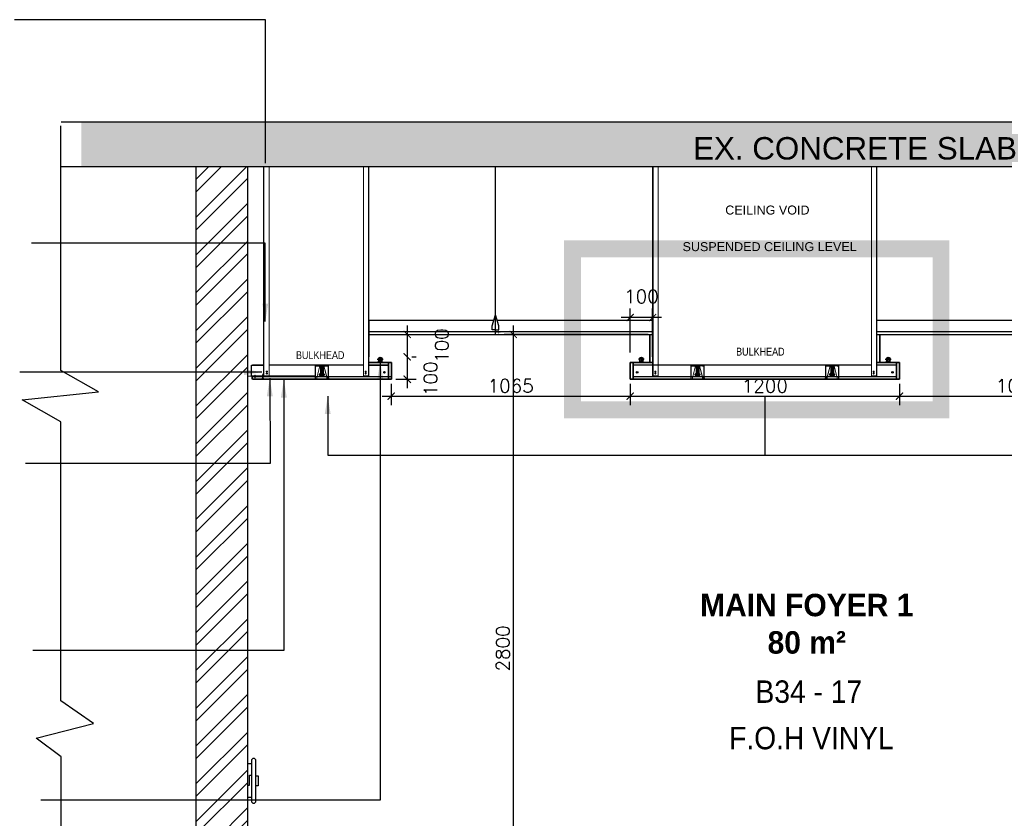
# Model space of a CAD drawing. Header units: millimetres. Extents: x -115474967 to 444143, y -74377 to 241828222.
# Tile 475 of 590: x 116320 to 120709, y 32078 to 35638. Entities that reach past the tile are written whole.
import ezdxf

# ---------------------------------------------------------------- set-up
doc = ezdxf.new("R2010")
doc.units = ezdxf.units.MM
doc.header["$MEASUREMENT"] = 0
for name, pattern in [('Dash', [6.35, 3.175, -3.175]), ('HIDDEN2', [0.1875, 0.125, -0.0625]), ('Overhead', [3.96875, 2.38125, -1.5875])]:
    doc.linetypes.add(name, pattern=pattern)
for name, color, linetype in [('0-ELEV.1', 9, 'Continuous'), ('0-ELEV.25', 4, 'Continuous'), ('0-ELEV.35', 2, 'Continuous'), ('0-HACH', 9, 'Continuous'), ('00-6 H-Brickwork', 9, 'Continuous'), ('BUMPER', 15, 'Continuous'), ('CEIL-NOTE', 4, 'Continuous'), ('CEIL-PLAN', 7, 'Continuous'), ('CEIL-SECT', 2, 'Continuous'), ('DIMS-20', 9, 'Continuous'), ('TEXT', 7, 'Continuous'), ('TEXT-20', 2, 'Continuous'), ('WALL', 1, 'Continuous')]:
    doc.layers.add(name, color=color, linetype=linetype)
for name, color, linetype, lineweight in [('1 Labels', 2, 'Continuous', 35), ('A-DETL-GENF-HDLN', 1, 'Dash', 9), ('Concrete - Structural', 5, 'Continuous', 25), ('LAYER_1', 5, 'Continuous', 18), ('Lines', 1, 'Continuous', 9), ('Susp Units 1', 6, 'Continuous', 18)]:
    doc.layers.add(name, color=color, linetype=linetype, lineweight=lineweight)
doc.styles.add('ARIAL', font='arial.ttf')
doc.styles.add('Arial Narrow_1', font='ARIALN.TTF', dxfattribs={"height": 35})
doc.styles.add('DIMS', font='simplex.shx')
doc.styles.add('TEXT-20', font='arial.ttf', dxfattribs={"height": 40})
doc.dimstyles.new('DIM-20', dxfattribs={"dimscale": 4, "dimtxt": 10, "dimasz": 8, "dimexe": 10, "dimexo": 5, "dimgap": 4, "dimtad": 1, "dimdec": 0, "dimrnd": 5, "dimdsep": 46, "dimtxsty": 'DIMS', "dimblk": 'ARCHTICK', "dimcen": 25, "dimdle": 10, "dimclrd": 9, "dimclre": 9, "dimclrt": 4, "dimadec": 0, "dimazin": 0, "dimtfac": 1, "dimtdec": 0, "dimtmove": 2, "dimatfit": 2, "dimfxl": 1, "dimtolj": 1, "dimtzin": 0, "dimarcsym": 0})
doc.dimstyles.new('DIM-50', dxfattribs={"dimscale": 10, "dimtxt": 10, "dimasz": 8, "dimexe": 10, "dimexo": 5, "dimgap": 4, "dimtad": 1, "dimdec": 0, "dimdsep": 46, "dimtxsty": 'ARIAL', "dimblk": 'ARCHTICK', "dimcen": 25, "dimdle": 10, "dimclrd": 9, "dimclre": 9, "dimclrt": 4, "dimadec": 0, "dimazin": 0, "dimtfac": 1, "dimtdec": 0, "dimtmove": 2, "dimatfit": 2, "dimfxl": 10, "dimfxlon": 1, "dimtolj": 1, "dimtzin": 0, "dimarcsym": 0})

# ---------------------------------------------------------------- blocks, each defined once
blk = doc.blocks.new('A$C732A7C61')
at = {"color": 9, "linetype": 'HIDDEN2', "ltscale": 0.001}
blk.add_line((6.2, 9.8), (24.1, 9.8), dxfattribs=at)
at = {"const_width": 0.836}
for points in [[(15.2, 0.4), (0, 0.4)], [(40.2, 0.4), (55.4, 0.4)]]:
    blk.add_lwpolyline(points, dxfattribs=at)
blk.add_lwpolyline([(15.2, 0.4), (15.2, 19.3, -0.510499), (18, 21.3), (38.6, 21.3, -0.414214), (40.2, 19.7), (40.2, 0.4)], format="xyb", dxfattribs=at)
blk = doc.blocks.new('_ArchTick')
at = {"color": 0, "linetype": 'ByBlock', "const_width": 0.15}
blk.add_lwpolyline([(-0.5, -0.5), (0.5, 0.5)], dxfattribs=at)
blk = doc.blocks.new('*D783')
at = {"layer": 'Defpoints', "color": 0, "ltscale": 100, "transparency": 16777216}
for p in [(117976.4, 34034.8), (119041.9, 34034.8), (119041.9, 33959.4)]:
    blk.add_point(p, dxfattribs=at)
at = {"layer": 'DIMS-20', "color": 9, "lineweight": -2, "ltscale": 100, "transparency": 16777216}
for p, q in [((117976.4, 34014.8), (117976.4, 33919.4)), ((119041.9, 34014.8), (119041.9, 33919.4)), ((117936.4, 33959.4), (119081.9, 33959.4))]:
    blk.add_line(p, q, dxfattribs=at)
at = {"layer": 'DIMS-20', "color": 9, "lineweight": -2, "ltscale": 100, "transparency": 16777216, "xscale": 32, "yscale": 32, "zscale": 32, "rotation": 180}
blk.add_blockref('_ArchTick', (117976.4, 33959.4), dxfattribs=at)
at = {"layer": 'DIMS-20', "color": 9, "lineweight": -2, "ltscale": 100, "transparency": 16777216, "xscale": 32, "yscale": 32, "zscale": 32}
blk.add_blockref('_ArchTick', (119041.9, 33959.4), dxfattribs=at)
at = {"layer": 'DIMS-20', "color": 4, "ltscale": 100, "transparency": 16777216, "insert": (118509.1, 34005.4), "char_height": 60, "attachment_point": 5, "style": 'DIMS'}
blk.add_mtext('\\A1;1065', dxfattribs=at)
blk = doc.blocks.new('*D784')
at = {"layer": 'Defpoints', "color": 0, "ltscale": 100, "transparency": 16777216}
for p in [(119041.9, 34034.8), (120241.9, 34034.8), (120241.9, 33959.4)]:
    blk.add_point(p, dxfattribs=at)
at = {"layer": 'DIMS-20', "color": 9, "lineweight": -2, "ltscale": 100, "transparency": 16777216}
for p, q in [((119041.9, 34014.8), (119041.9, 33919.4)), ((120241.9, 34014.8), (120241.9, 33919.4)), ((119001.9, 33959.4), (120281.9, 33959.4))]:
    blk.add_line(p, q, dxfattribs=at)
at = {"layer": 'DIMS-20', "color": 9, "lineweight": -2, "ltscale": 100, "transparency": 16777216, "xscale": 32, "yscale": 32, "zscale": 32, "rotation": 180}
blk.add_blockref('_ArchTick', (119041.9, 33959.4), dxfattribs=at)
at = {"layer": 'DIMS-20', "color": 9, "lineweight": -2, "ltscale": 100, "transparency": 16777216, "xscale": 32, "yscale": 32, "zscale": 32}
blk.add_blockref('_ArchTick', (120241.9, 33959.4), dxfattribs=at)
at = {"layer": 'DIMS-20', "color": 4, "ltscale": 100, "transparency": 16777216, "insert": (119641.9, 34005.4), "char_height": 60, "attachment_point": 5, "style": 'DIMS'}
blk.add_mtext('\\A1;1200', dxfattribs=at)
blk = doc.blocks.new('*D785')
at = {"layer": 'Defpoints', "color": 0, "ltscale": 100, "transparency": 16777216}
for p in [(120241.9, 34034.8), (121306.4, 34034.8), (121306.4, 33959.4)]:
    blk.add_point(p, dxfattribs=at)
at = {"layer": 'DIMS-20', "color": 9, "lineweight": -2, "ltscale": 100, "transparency": 16777216}
for p, q in [((120241.9, 34014.8), (120241.9, 33919.4)), ((121306.4, 34014.8), (121306.4, 33919.4)), ((120201.9, 33959.4), (121346.4, 33959.4))]:
    blk.add_line(p, q, dxfattribs=at)
at = {"layer": 'DIMS-20', "color": 9, "lineweight": -2, "ltscale": 100, "transparency": 16777216, "xscale": 32, "yscale": 32, "zscale": 32, "rotation": 180}
blk.add_blockref('_ArchTick', (120241.9, 33959.4), dxfattribs=at)
at = {"layer": 'DIMS-20', "color": 9, "lineweight": -2, "ltscale": 100, "transparency": 16777216, "xscale": 32, "yscale": 32, "zscale": 32}
blk.add_blockref('_ArchTick', (121306.4, 33959.4), dxfattribs=at)
at = {"layer": 'DIMS-20', "color": 4, "ltscale": 100, "transparency": 16777216, "insert": (120774.2, 34005.4), "char_height": 60, "attachment_point": 5, "style": 'DIMS'}
blk.add_mtext('\\A1;1065', dxfattribs=at)
blk = doc.blocks.new('*D786')
at = {"layer": 'Defpoints', "color": 0, "ltscale": 100, "transparency": 16777216}
for p in [(117977.4, 34234.8, -263.7), (118047.9, 34134.8), (118047.9, 34134.8)]:
    blk.add_point(p, dxfattribs=at)
at = {"layer": 'DIMS-20', "color": 9, "lineweight": -2, "ltscale": 100, "transparency": 16777216}
for p, q in [((117997.4, 34234.8), (118087.9, 34234.8)), ((118047.9, 34274.8), (118047.9, 34094.8)), ((118067.9, 34134.8), (118087.9, 34134.8))]:
    blk.add_line(p, q, dxfattribs=at)
at = {"layer": 'DIMS-20', "color": 9, "lineweight": -2, "ltscale": 100, "transparency": 16777216, "xscale": 32, "yscale": 32, "zscale": 32}
for p, rotation in [((118047.9, 34234.8), 90), ((118047.9, 34134.8), 270)]:
    blk.add_blockref('_ArchTick', p, dxfattribs=dict(at, rotation=rotation))
at = {"layer": 'DIMS-20', "color": 4, "ltscale": 100, "transparency": 16777216, "insert": (118201.9, 34184.8), "char_height": 60, "attachment_point": 5, "rotation": 90, "style": 'DIMS'}
blk.add_mtext('\\A1;100', dxfattribs=at)
blk = doc.blocks.new('*D787')
at = {"layer": 'Defpoints', "color": 0, "ltscale": 100, "transparency": 16777216}
for p in [(118047.9, 34134.8), (117977.4, 34034.8), (118047.9, 34034.8)]:
    blk.add_point(p, dxfattribs=at)
at = {"layer": 'DIMS-20', "color": 9, "lineweight": -2, "ltscale": 100, "transparency": 16777216}
for p, q in [((118047.9, 34174.8), (118047.9, 33994.8)), ((118067.9, 34134.8), (118087.9, 34134.8)), ((117997.4, 34034.8), (118087.9, 34034.8))]:
    blk.add_line(p, q, dxfattribs=at)
at = {"layer": 'DIMS-20', "color": 9, "lineweight": -2, "ltscale": 100, "transparency": 16777216, "xscale": 32, "yscale": 32, "zscale": 32}
for p, rotation in [((118047.9, 34134.8), 90), ((118047.9, 34034.8), 270)]:
    blk.add_blockref('_ArchTick', p, dxfattribs=dict(at, rotation=rotation))
at = {"layer": 'DIMS-20', "color": 4, "ltscale": 100, "transparency": 16777216, "insert": (118151.9, 34037.2), "char_height": 60, "attachment_point": 5, "rotation": 90, "style": 'DIMS'}
blk.add_mtext('\\A1;100', dxfattribs=at)
blk = doc.blocks.new('*D804')
at = {"layer": 'Defpoints', "color": 0, "ltscale": 100, "transparency": 16777216}
for p in [(119041.9, 34310.1), (119041.9, 34134.8), (119141.9, 34134.8)]:
    blk.add_point(p, dxfattribs=at)
at = {"layer": 'DIMS-20', "color": 9, "lineweight": -2, "ltscale": 100, "transparency": 16777216}
for p, q in [((119041.9, 34154.8), (119041.9, 34350.1)), ((119141.9, 34154.8), (119141.9, 34350.1)), ((119181.9, 34310.1), (119001.9, 34310.1))]:
    blk.add_line(p, q, dxfattribs=at)
at = {"layer": 'DIMS-20', "color": 9, "lineweight": -2, "ltscale": 100, "transparency": 16777216, "xscale": 32, "yscale": 32, "zscale": 32, "rotation": 180}
blk.add_blockref('_ArchTick', (119041.9, 34310.1), dxfattribs=at)
at = {"layer": 'DIMS-20', "color": 9, "lineweight": -2, "ltscale": 100, "transparency": 16777216, "xscale": 32, "yscale": 32, "zscale": 32}
blk.add_blockref('_ArchTick', (119141.9, 34310.1), dxfattribs=at)
at = {"layer": 'DIMS-20', "color": 4, "ltscale": 100, "transparency": 16777216, "insert": (119091.9, 34404.1), "char_height": 60, "attachment_point": 5, "style": 'DIMS'}
blk.add_mtext('\\A1;100', dxfattribs=at)
blk = doc.blocks.new('GSCS-008-SHADOW_PERIM_dwg_SCREW PLAN-27616327-3D-1-2')
at = {"layer": 'Susp Units 1', "flags": 128}
blk.add_lwpolyline([(1084, 957.4), (1084, 957.8), (1084.3, 958.2), (1084.6, 958.4), (1084.9, 958.6), (1085.3, 958.7), (1085.7, 958.7), (1086.1, 958.6), (1086.5, 958.4), (1086.7, 958.1), (1087, 957.7), (1087, 957.3), (1087, 956.9), (1086.9, 956.6), (1086.7, 956.2), (1086.4, 955.9), (1086.1, 955.7), (1085.7, 955.6), (1085.3, 955.6), (1084.9, 955.8), (1084.5, 956), (1084.2, 956.2), (1084, 956.6), (1083.9, 957)], close=True, dxfattribs=at)
for points in [[(1085.7, 958.2), (1085.3, 958.2), (1085.3, 957.4), (1084.5, 957.4), (1084.5, 957), (1085.3, 957), (1085.3, 956.2), (1085.7, 956.2)], [(1085.7, 956.2), (1085.7, 957), (1086.5, 957), (1086.5, 957.4), (1085.7, 957.4), (1085.7, 958.2)]]:
    blk.add_lwpolyline(points, dxfattribs=at)
blk = doc.blocks.new('GSCS-008-SHADOW_PERIM_dwg_SCREW-27616328-3D-1-2')
at = {"layer": 'LAYER_1', "color": 7}
for p, q in [((1142.5, 881.8), (1139.4, 882.7)), ((1142.5, 879.6), (1139.4, 880.5)), ((1142.5, 877.4), (1139.4, 878.4)), ((1142.4, 883.9), (1139.7, 884.8)), ((1142, 886.2), (1140, 886.8)), ((1141.6, 888.5), (1140.4, 888.9)), ((1142.5, 875.3), (1139.4, 876.2)), ((1142.5, 873.1), (1139.4, 874.1)), ((1142.5, 871), (1139.4, 871.9))]:
    blk.add_line(p, q, dxfattribs=at)
at = {"layer": 'LAYER_1', "color": 7, "flags": 128}
blk.add_lwpolyline([(1141.9, 872.4), (1141.9, 883.9), (1140.9, 889.6), (1140, 883.9), (1140, 872.4)], dxfattribs=at)
blk.add_lwpolyline([(1137.8, 868.4), (1144.1, 868.4), (1144.1, 868.1), (1137.8, 868.1)], close=True, dxfattribs=at)
at = {"layer": 'LAYER_1', "color": 7}
for centre, start_param, end_param in [((1136.3, 872.3), 3.556056, 4.735263), ((1145.5, 872.3), 1.547922, 2.727129)]:
    blk.add_ellipse(centre, major_axis=(0, 4.21), ratio=0.869565, start_param=start_param, end_param=end_param, dxfattribs=at)
blk = doc.blocks.new('*D802')
at = {"layer": 'Defpoints', "color": 0, "ltscale": 100, "transparency": 16777216}
for p in [(119141.9, 34234.8), (118520.2, 31434.8), (119141.9, 31434.8)]:
    blk.add_point(p, dxfattribs=at)
at = {"layer": 'DIMS-20', "color": 9, "lineweight": -2, "ltscale": 100, "transparency": 16777216}
for p, q in [((119121.9, 34234.8), (118480.2, 34234.8)), ((118520.2, 34274.8), (118520.2, 31394.8)), ((119121.9, 31434.8), (118480.2, 31434.8))]:
    blk.add_line(p, q, dxfattribs=at)
at = {"layer": 'DIMS-20', "color": 9, "lineweight": -2, "ltscale": 100, "transparency": 16777216, "xscale": 32, "yscale": 32, "zscale": 32}
for p, rotation in [((118520.2, 34234.8), 90), ((118520.2, 31434.8), 270)]:
    blk.add_blockref('_ArchTick', p, dxfattribs=dict(at, rotation=rotation))
at = {"layer": 'DIMS-20', "color": 4, "ltscale": 100, "transparency": 16777216, "insert": (118474.2, 32834.8), "char_height": 60, "attachment_point": 5, "rotation": 90, "style": 'DIMS'}
blk.add_mtext('\\A1;2800', dxfattribs=at)

msp = doc.modelspace()

# ---------------------------------------------------------------- hatches: boundary and pattern name
at = {"lineweight": 18}
msp.add_hatch(color=253, dxfattribs=at).paths.add_polyline_path([(117370.6915, 34047.73777), (117368.8165, 34047.73777), (117368.8165, 34048.73777), (117370.6915, 34048.73777), (117370.6915, 34048.23777)], flags=0)
at = {"layer": '0-HACH'}
h = msp.add_hatch(dxfattribs=at)
h.set_pattern_fill('AR-CONC', color=8, scale=0.8, style=0)
h.set_pattern_definition([(130, (267729.43, 31091.73), (-145.747735, -12.75127), [15.24, -167.64]), (185, (267729.43, 31091.73), (28.19426, 152.84531), [12.192, -134.112]), (79.549, (267717.28, 31090.66), (-117.554, 140.09335), [12.952, -142.472]), (133.8158, (267729.43, 31132.37), (-216.86323, -33.63386), [22.86, -251.46]), (83.3644, (267711.36, 31129.56), (-189.9234, 197.94044), [19.428, -213.708]), (188.816, (267729.43, 31132.37), (-189.9237, 197.9401), [18.288, -201.168]), (159, (267709.11, 31122.2), (-121.2919, -81.812415), [15.24, -167.64]), (214, (267709.1, 31122.2), (-49.44162, 147.35037), [12.192, -134.112]), (108.5486, (267699, 31115.39), (-170.73319, 65.53829), [12.952, -142.472]), (142.5, (267729.427, 31091.725), (-2.470883, 67.644031), [0, -132.4864, 0, -136.144, 0, -134.62]), (172.5, (267729.43, 31091.725), (-53.45573, 80.14446), [0, -77.6224, 0, -129.4384, 0, -51.308]), (212.5, (267774.74, 31091.725), (-108.472476, -4.582995), [0, -50.8, 0, -158.496, 0, -210.312]), (222.5, (267795.06, 31091.73), (-118.503345, 20.34119), [0, -66.04, 0, -105.2576, 0, -149.352])])
h.paths.add_polyline_path([(116594.75245, 35181.16636), (116594.75245, 34981.16636), (122531.20779, 34981.16636), (122531.20779, 35181.16636)])
at = {"layer": '00-6 H-Brickwork'}
h = msp.add_hatch(dxfattribs=at)
h.set_pattern_fill('ANSI32', color=256, scale=12.5, angle=360, style=0)
h.set_pattern_definition([(45, (-74038.98, 294532.5), (-84.1899, 84.1899), []), (45, (-73982.85, 294532.5), (-84.1899, 84.1899), [])])
h.paths.add_polyline_path([(117337.42162, 34981.16636), (117107.42162, 34981.16636), (117107.42162, 31434.84287), (117337.42162, 31434.84287)])

# ---------------------------------------------------------------- linework, layer by layer
at = {"lineweight": 18}
for p, q in [((117409.31335, 34981.16636), (117409.31335, 34050.09714, -201.23011)), ((117875.39572, 34981.15662, 201.23011), (117875.39572, 34050.0874)), ((119143.88353, 34981.15392, 201.23011), (119143.88353, 34050.08471)), ((120139.88353, 34981.15662, 201.23011), (120139.88353, 34050.0874)), ((117338.31334, 34048.55714), (117379.31335, 34048.55714, -263.71006)), ((117338.31334, 34048.05714), (117379.31335, 34048.05714, -263.71006)), ((117379.31335, 34047.55714, -263.71006), (117357.81335, 34047.55714, -263.71006)), ((117368.8165, 34041.70692, -201.23011), (117370.6915, 34041.70692, -201.23011))]:
    msp.add_line(p, q, dxfattribs=at)
at = {"color": 3}
for p, q in [((117373.42162, 32266.84615), (117383.42162, 32266.84615)), ((117383.42162, 32266.84615), (117383.42162, 32222.84615)), ((117383.42162, 32222.84615), (117373.42162, 32222.84615))]:
    msp.add_line(p, q, dxfattribs=at)
msp.add_lwpolyline([(116505.39581, 31191.39674), (116505.39581, 32350.96218), (116394.55479, 32435.29015), (116649.27189, 32499.9253), (116503.71903, 32600.91827), (116503.71903, 33845.04359), (116330.73704, 33942.62106), (116671.15846, 33978.1573), (116503.48711, 34074.61281), (116503.48711, 35164.14299)])
at = {"lineweight": 18, "flags": 128}
for points, elevation in [([(117432.31335, 34981.16636), (117432.31335, 34050.09714), (117407.31335, 34050.09714), (117407.31335, 34981.16636)], -201.23011), ([(117357.31335, 34047.05714), (117357.31335, 34034.81743), (117356.81335, 34034.81743), (117356.81335, 34047.05714)], -263.71006)]:
    msp.add_lwpolyline(points, dxfattribs=dict(at, elevation=elevation))
for points in [[(117852.39572, 34981.15662), (117852.39572, 34050.0874), (117877.39572, 34050.0874), (117877.39572, 34981.15662)], [(119166.88353, 34981.15392), (119166.88353, 34050.08471), (119141.88353, 34050.08471), (119141.88353, 34981.15392)], [(120116.88353, 34981.15662), (120116.88353, 34050.0874), (120141.88353, 34050.0874), (120141.88353, 34981.15662)], [(117337.81335, 34049.05714), (117337.81335, 34070.05714), (117337.31335, 34070.05714), (117337.31335, 34049.05714)]]:
    msp.add_lwpolyline(points, dxfattribs=at)
at = {"lineweight": 18, "elevation": -201.23011, "flags": 128}
msp.add_lwpolyline([(117368.8165, 34049.09714), (117370.6915, 34049.09714), (117370.6915, 34046.27089), (117368.8165, 34046.27089)], close=True, dxfattribs=at)
at = {"lineweight": 18}
for centre, radius, start, end in [((117338.31335, 34049.05714), 1, 180, 269.999427), ((117338.31335, 34049.05714), 0.5, 180, 269.998854), ((117357.81335, 34047.05714, -263.71006), 1, 90.000573, 180), ((117357.81335, 34047.05714, -263.71006), 0.5, 90.001146, 180), ((117369.754, 34052.32475, -201.23011), 1.02827, 24.25493807, 155.74506193), ((117379.31335, 34048.05714, -263.71006), 0.5, 269.998854, 90.001146)]:
    msp.add_arc(centre, radius, start, end, dxfattribs=at)
at = {"layer": '0-ELEV.1'}
for p, q in [((117914.47499, 34124.00149, -527.42012), (117940.96722, 34124.00149, -527.42012)), ((117916.77184, 34110.26104, -263.71006), (117916.77184, 34112.26104, -263.71006)), ((117921.35116, 34124.00149, -527.42012), (117924.60116, 34127.25149, -527.42012)), ((117921.35116, 34112.26104, -527.42012), (117921.35116, 34124.00149, -527.42012)), ((117924.60116, 34127.25149, -527.42012), (117927.60116, 34127.25149, -527.42012)), ((117927.60116, 34112.26104, -527.42012), (117927.60116, 34133.25149, -527.42012)), ((117930.60116, 34127.25149, -527.42012), (117927.60116, 34127.25149, -527.42012)), ((117933.85116, 34124.00149, -527.42012), (117930.60116, 34127.25149, -527.42012)), ((117933.85116, 34112.26104, -527.42012), (117933.85116, 34124.00149, -527.42012)), ((117938.01695, 34110.26104, -263.71006), (117938.01695, 34112.26104, -263.71006)), ((119104.76571, 34124.00149, -527.42012), (119078.27348, 34124.00149, -527.42012)), ((119081.22375, 34110.26104, -263.71006), (119081.22375, 34112.26104, -263.71006)), ((119085.38954, 34124.00149, -527.42012), (119088.63954, 34127.25149, -527.42012)), ((119085.38954, 34112.26104, -527.42012), (119085.38954, 34124.00149, -527.42012)), ((119088.63954, 34127.25149, -527.42012), (119091.63954, 34127.25149, -527.42012)), ((119091.63954, 34112.26104, -527.42012), (119091.63954, 34133.25149, -527.42012)), ((119094.63954, 34127.25149, -527.42012), (119091.63954, 34127.25149, -527.42012)), ((119097.88954, 34124.00149, -527.42012), (119094.63954, 34127.25149, -527.42012)), ((119097.88954, 34112.26104, -527.42012), (119097.88954, 34124.00149, -527.42012)), ((119102.46886, 34110.26104, -263.71006), (119102.46886, 34112.26104, -263.71006)), ((120179.00682, 34124.00149, -527.42012), (120205.49906, 34124.00149, -527.42012)), ((120181.30368, 34110.26104, -263.71006), (120181.30368, 34112.26104, -263.71006)), ((120185.883, 34124.00149, -527.42012), (120189.133, 34127.25149, -527.42012)), ((120185.883, 34112.26104, -527.42012), (120185.883, 34124.00149, -527.42012)), ((120189.133, 34127.25149, -527.42012), (120192.133, 34127.25149, -527.42012)), ((120192.133, 34112.26104, -527.42012), (120192.133, 34133.25149, -527.42012)), ((120195.133, 34127.25149, -527.42012), (120192.133, 34127.25149, -527.42012)), ((120198.383, 34124.00149, -527.42012), (120195.133, 34127.25149, -527.42012)), ((120198.383, 34112.26104, -527.42012), (120198.383, 34124.00149, -527.42012)), ((120202.54879, 34110.26104, -263.71006), (120202.54879, 34112.26104, -263.71006)), ((117643.58389, 34094.81743, -263.71006), (117691.08389, 34094.81743, -263.71006)), ((117661.08389, 34091.31743, -263.71006), (117661.08389, 34055.41743, -263.71006)), ((117667.33389, 34094.31743, -263.71006), (117667.33389, 34046.16743, -263.71006)), ((117673.58389, 34091.31743, -263.71006), (117673.58389, 34055.41743, -263.71006)), ((117689.08389, 34094.81743, -263.71006), (117676.56723, 34094.81743, -263.71006)), ((119365.63627, 34094.81743, -131.85503), (119318.13627, 34094.81743, -131.85503)), ((119320.13627, 34094.81743, -131.85503), (119332.65293, 34094.81743, -131.85503)), ((119335.63627, 34091.31743, -131.85503), (119335.63627, 34055.41743, -131.85503)), ((119341.88627, 34094.31743, -131.85503), (119341.88627, 34046.16743, -131.85503)), ((119348.13627, 34091.31743, -131.85503), (119348.13627, 34055.41743, -131.85503)), ((119965.63627, 34094.81743, -131.85503), (119918.13627, 34094.81743, -131.85503)), ((119920.13627, 34094.81743, -131.85503), (119932.65293, 34094.81743, -131.85503)), ((119935.63627, 34091.31743, -131.85503), (119935.63627, 34055.41743, -131.85503)), ((119941.88627, 34094.31743, -131.85503), (119941.88627, 34046.16743, -131.85503)), ((119948.13627, 34091.31743, -131.85503), (119948.13627, 34055.41743, -131.85503)), ((117691.08389, 34035.31743, -263.71006), (117643.58389, 34035.31743, -263.71006)), ((117643.58389, 34034.81743, -263.71006), (117691.08389, 34034.81743, -263.71006)), ((117654.20771, 34055.41743, -263.71006), (117680.69995, 34055.41743, -263.71006)), ((117661.08389, 34055.41743, -263.71006), (117664.33389, 34052.16743, -263.71006)), ((117664.33389, 34052.16743, -263.71006), (117667.33389, 34052.16743, -263.71006)), ((117670.33389, 34052.16743, -263.71006), (117667.33389, 34052.16743, -263.71006)), ((117673.58389, 34055.41743, -263.71006), (117670.33389, 34052.16743, -263.71006)), ((119318.13627, 34035.31743, -131.85503), (119365.63627, 34035.31743, -131.85503)), ((119365.63627, 34034.81743, -131.85503), (119318.13627, 34034.81743, -131.85503)), ((119355.01244, 34055.41743, -131.85503), (119328.52021, 34055.41743, -131.85503)), ((119335.63627, 34055.41743, -131.85503), (119338.88627, 34052.16743, -131.85503)), ((119338.88627, 34052.16743, -131.85503), (119341.88627, 34052.16743, -131.85503)), ((119344.88627, 34052.16743, -131.85503), (119341.88627, 34052.16743, -131.85503)), ((119348.13627, 34055.41743, -131.85503), (119344.88627, 34052.16743, -131.85503)), ((119918.13627, 34035.31743, -131.85503), (119965.63627, 34035.31743, -131.85503)), ((119965.63627, 34034.81743, -131.85503), (119918.13627, 34034.81743, -131.85503)), ((119955.01244, 34055.41743, -131.85503), (119928.52021, 34055.41743, -131.85503)), ((119935.63627, 34055.41743, -131.85503), (119938.88627, 34052.16743, -131.85503)), ((119938.88627, 34052.16743, -131.85503), (119941.88627, 34052.16743, -131.85503)), ((119944.88627, 34052.16743, -131.85503), (119941.88627, 34052.16743, -131.85503)), ((119948.13627, 34055.41743, -131.85503), (119944.88627, 34052.16743, -131.85503))]:
    msp.add_line(p, q, dxfattribs=at)
at = {"layer": '0-ELEV.1', "elevation": -263.71006}
for points in [[(117938.01695, 34112.26104), (117916.77184, 34112.26104)], [(117938.01695, 34110.26104), (117916.77184, 34110.26104)], [(119081.22375, 34112.26104), (119102.46886, 34112.26104)], [(119081.22375, 34110.26104), (119102.46886, 34110.26104)], [(120202.54879, 34112.26104), (120181.30368, 34112.26104)], [(120202.54879, 34110.26104), (120181.30368, 34110.26104)]]:
    msp.add_lwpolyline(points, dxfattribs=at)
at = {"layer": '0-ELEV.1'}
for centre in [(117927.60116, 34124.00149, -527.42012), (119091.63954, 34124.00149, -527.42012), (120192.133, 34124.00149, -527.42012), (117667.33389, 34055.41743, -263.71006), (119341.88627, 34055.41743, -131.85503), (119941.88627, 34055.41743, -131.85503)]:
    msp.add_circle(centre, 9.25, dxfattribs=at)
at = {"layer": '0-ELEV.25'}
for p, q in [((117703.58389, 34034.81743, -263.71006), (117703.58389, 34035.31743, -263.71006)), ((119305.63627, 34034.81743, -131.85503), (119305.63627, 34035.31743, -131.85503)), ((119905.63627, 34034.81743, -131.85503), (119905.63627, 34035.31743, -131.85503))]:
    msp.add_line(p, q, dxfattribs=at)
at = {"layer": '0-ELEV.35', "color": 8, "elevation": -263.71006}
msp.add_lwpolyline([(118441.90559, 34234.8174), (118441.90559, 34981.16636)], dxfattribs=at)
at = {"layer": '0-ELEV.35'}
for points in [[(117877.39509, 34234.81743), (119141.88361, 34234.81743)], [(117877.39572, 34247.31743), (119141.88361, 34247.31743)]]:
    msp.add_lwpolyline(points, dxfattribs=at)
for points, elevation in [([(120141.88298, 34234.81743), (120830.03359, 34234.81743)], 263.71006), ([(120141.88361, 34247.31743), (120830.03359, 34247.31743)], 263.71006), ([(117357.42162, 34047.09714), (117977.39307, 34047.09714)], -201.23011), ([(119054.88627, 34047.09714), (120228.88627, 34047.09714)], -201.23011)]:
    msp.add_lwpolyline(points, dxfattribs=dict(at, elevation=elevation))
at = {"layer": '1 Labels'}
for p, q in [((119128.84481, 34110.26104, -69.88999), (119128.84481, 34234.81743, 233.28462)), ((120154.92773, 34110.26104, -69.88999), (120154.92773, 34234.81743, 233.28462)), ((119641.88627, 34034.81743, -263.71006), (120241.88627, 34034.81743))]:
    msp.add_line(p, q, dxfattribs=at)
for points in [[(117877.39572, 34134.81743), (117877.39572, 34297.53203)], [(119141.88361, 34134.81743), (119141.88361, 34297.53203)], [(117964.35443, 34034.81743), (117964.35443, 34110.26104)], [(117977.35443, 34034.81743), (117977.35443, 34110.26104)], [(119041.88627, 34034.81743), (119041.88627, 34110.26104)], [(119054.88627, 34034.81743), (119054.88627, 34110.26104)], [(120228.88627, 34034.81743), (120228.88627, 34110.26104)], [(120241.88627, 34034.81743), (120241.88627, 34110.26104)], [(120241.88627, 34034.81743), (120241.88627, 34110.26104)], [(117357.31335, 34034.81743), (117357.31335, 34047.09714)]]:
    msp.add_lwpolyline(points, dxfattribs=at)
for points, elevation in [([(117877.39572, 34110.26104), (117977.39307, 34110.26104)], -263.71006), ([(119141.84497, 34110.26104), (119041.84763, 34110.26104)], -263.71006), ([(120141.92756, 34110.26104), (120241.9249, 34110.26104)], -263.71006), ([(117877.39589, 34097.31174), (117964.35443, 34097.31174)], -101.41021), ([(117357.42162, 34034.81743), (117977.39307, 34034.81743)], -263.71006), ([(119041.88627, 34034.81743), (120241.88627, 34034.81743)], -263.71006)]:
    msp.add_lwpolyline(points, dxfattribs=dict(at, elevation=elevation))
at = {"layer": 'A-DETL-GENF-HDLN', "linetype": 'Overhead', "const_width": 75}
msp.add_lwpolyline([(118784.74506, 34616.57542), (120427.38421, 34616.57542), (120427.25127, 33898.47578), (118784.61212, 33898.47578)], close=True, dxfattribs=at)
at = {"layer": 'BUMPER', "color": 2}
for p, q in [((117337.42162, 32169.84615), (117337.42162, 32319.84615)), ((117353.42162, 32319.84615), (117337.42162, 32319.84615)), ((117345.42162, 32224.84615), (117345.42162, 32269.84615)), ((117345.42162, 32269.84615), (117353.42162, 32269.84615)), ((117337.42162, 32224.84615), (117345.42162, 32224.84615)), ((117353.42162, 32169.84615), (117337.42162, 32169.84615))]:
    msp.add_line(p, q, dxfattribs=at)
at = {"layer": 'BUMPER', "color": 1}
for p, q in [((117353.42162, 32334.84615), (117353.42162, 32154.84615)), ((117373.42162, 32154.84615), (117373.42162, 32334.84615))]:
    msp.add_line(p, q, dxfattribs=at)
for centre, start, end in [((117363.42162, 32334.84615), 90, 180), ((117363.42162, 32334.84615), 0, 90), ((117363.42162, 32154.84615), 180, 270), ((117363.42162, 32154.84615), 270, 0)]:
    msp.add_arc(centre, 10, start, end, dxfattribs=at)
at = {"layer": 'CEIL-PLAN'}
for points, elevation in [([(118434.50485, 34297.53203), (117877.39572, 34297.53203)], 99.8199), ([(119141.88361, 34297.53203), (118449.30632, 34297.53203)], 99.8199), ([(121406.37579, 34297.53203), (120141.88361, 34297.53203)], 363.52996), ([(117353.31335, 34097.31174), (117407.31866, 34097.31174)], -101.41021), ([(117407.31335, 34097.31174), (117357.42162, 34097.31174)], -101.41021), ([(117852.39572, 34097.31174), (117432.31335, 34097.31174)], -101.41021), ([(120116.88353, 34097.31174), (119054.88627, 34097.31174)], -101.41021), ([(119141.84481, 34097.31174), (119054.88627, 34097.31174)], -101.41021), ([(120228.88627, 34097.31174), (120141.88353, 34097.31174)], -101.41021), ([(117353.31335, 34050.09714), (117638.08389, 34050.09714)], -201.23011)]:
    msp.add_lwpolyline(points, dxfattribs=dict(at, elevation=elevation))
msp.add_lwpolyline([(117353.31335, 34049.09714), (117353.31335, 34097.31174)], dxfattribs=at)
at = {"layer": 'CEIL-SECT', "color": 8}
for p, q in [((118427.08885, 34272.84591, -263.71006), (118441.90559, 34322.16734, -62.47995)), ((118427.08885, 34272.84591, -263.71006), (118441.90559, 34322.16734, -62.47995)), ((118427.08885, 34272.84591, -263.71006), (118441.90559, 34322.16734, -62.47995)), ((118427.08885, 34272.84591, -263.71006), (118441.90559, 34322.16734, -62.47995)), ((118456.72232, 34272.84591, -263.71006), (118441.90559, 34322.16734, -62.47995)), ((118456.72232, 34272.84591, -263.71006), (118441.90559, 34322.16734, -62.47995)), ((118456.72232, 34272.84591, -263.71006), (118441.90559, 34322.16734, -62.47995)), ((118456.72232, 34272.84591, -263.71006), (118441.90559, 34322.16734, -62.47995)), ((118427.08885, 34255.70879, -263.71006), (118427.08885, 34272.84591, -263.71006)), ((118427.08885, 34255.70879, -263.71006), (118427.08885, 34272.84591, -263.71006)), ((118427.08885, 34255.70879, -263.71006), (118427.08885, 34272.84591, -263.71006)), ((118427.08885, 34255.70879, -263.71006), (118427.08885, 34272.84591, -263.71006)), ((118441.90559, 34255.70879, -263.71006), (118427.08885, 34255.70879, -263.71006)), ((118441.90559, 34255.70879, -263.71006), (118456.72232, 34255.70879, -263.71006)), ((118456.72232, 34255.70879, -263.71006), (118456.72232, 34272.84591, -263.71006)), ((118456.72232, 34255.70879, -263.71006), (118456.72232, 34272.84591, -263.71006)), ((118456.72232, 34255.70879, -263.71006), (118456.72232, 34272.84591, -263.71006)), ((118456.72232, 34255.70879, -263.71006), (118456.72232, 34272.84591, -263.71006))]:
    msp.add_line(p, q, dxfattribs=at)
at = {"layer": 'Concrete - Structural', "ltscale": 100}
for p, q in [((122531.20779, 35181.16636), (116505.39581, 35181.16636)), ((122531.20779, 34981.16636), (116505.39581, 34981.16636))]:
    msp.add_line(p, q, dxfattribs=at)
at = {"layer": 'DIMS-20'}
for centre in [(117946.35443, 34065.81743), (117946.35443, 34065.81743), (119072.88627, 34065.81743), (119072.88627, 34065.81743), (120210.88627, 34065.81743)]:
    msp.add_circle(centre, 3.40847, dxfattribs=at)
at = {"layer": 'LAYER_1', "color": 7}
for p, q in [((117368.8165, 34052.74716, -201.23011), (117368.8165, 34049.09714, -201.23011)), ((117368.8165, 34044.78464, -201.23011), (117368.8165, 34041.70692, -201.23011)), ((117370.6915, 34052.74716, -201.23011), (117370.6915, 34049.09714, -201.23011)), ((117370.6915, 34044.78464, -201.23011), (117370.6915, 34041.70692, -201.23011))]:
    msp.add_line(p, q, dxfattribs=at)
at = {"layer": 'LAYER_1', "color": 7, "elevation": -201.23011, "flags": 128}
msp.add_lwpolyline([(117366.629, 34048.73777), (117372.879, 34048.73777), (117372.879, 34049.09714), (117366.629, 34049.09714)], close=True, dxfattribs=at)
at = {"layer": 'LAYER_1', "color": 7, "extrusion": (0, 0, -1)}
for centre, start_param, end_param in [((117365.15355, 34044.88101, -201.23011), 0.4144634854, 1.5936707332), ((117374.35445, 34044.88101, -201.23011), 4.689514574, 5.8687218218)]:
    msp.add_ellipse(centre, major_axis=(0, 4.2135), ratio=0.8695652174, start_param=start_param, end_param=end_param, dxfattribs=at)
at = {"layer": 'Lines'}
for p, q in [((117638.08389, 34094.81743, -263.71006), (117645.58389, 34094.81743, -263.71006)), ((117638.08389, 34035.31743, -263.71006), (117638.08389, 34094.81743, -263.71006)), ((117638.58389, 34094.31743, -263.71006), (117645.08389, 34094.31743, -263.71006)), ((117638.58389, 34035.91743, -263.71006), (117638.58389, 34094.31743, -263.71006)), ((117641.08389, 34093.76743, -263.71006), (117641.08389, 34094.26743, -263.71006)), ((117641.08389, 34094.26743, -263.71006), (117645.08389, 34094.26743, -263.71006)), ((117641.08389, 34093.76743, -263.71006), (117645.58389, 34093.76743, -263.71006)), ((117642.79521, 34035.91743, -263.71006), (117658.10055, 34094.81743, -263.71006)), ((117643.0579, 34035.31743, -263.71006), (117658.38922, 34094.31743, -263.71006)), ((117645.08389, 34094.26743, -263.71006), (117645.08389, 34094.31743, -263.71006)), ((117645.58389, 34093.76743, -263.71006), (117645.58389, 34094.81743, -263.71006)), ((117645.58389, 34094.81743, -263.71006), (117658.10055, 34094.81743, -263.71006)), ((117658.10055, 34094.81743, -263.71006), (117676.56723, 34094.81743, -263.71006)), ((117658.38922, 34094.31743, -263.71006), (117676.27855, 34094.31743, -263.71006)), ((117658.58389, 34091.31743, -263.71006), (117658.58389, 34094.31743, -263.71006)), ((117676.08389, 34091.31743, -263.71006), (117658.58389, 34091.31743, -263.71006)), ((117676.08389, 34091.31743, -263.71006), (117676.08389, 34094.31743, -263.71006)), ((117691.60987, 34035.31743, -263.71006), (117676.27855, 34094.31743, -263.71006)), ((117691.87256, 34035.91743, -263.71006), (117676.56723, 34094.81743, -263.71006)), ((117689.08389, 34093.76743, -263.71006), (117689.08389, 34094.81743, -263.71006)), ((117696.58389, 34094.81743, -263.71006), (117689.08389, 34094.81743, -263.71006)), ((117693.58389, 34093.76743, -263.71006), (117689.08389, 34093.76743, -263.71006)), ((117689.58389, 34094.26743, -263.71006), (117689.58389, 34094.31743, -263.71006)), ((117696.08389, 34094.31743, -263.71006), (117689.58389, 34094.31743, -263.71006)), ((117693.58389, 34094.26743, -263.71006), (117689.58389, 34094.26743, -263.71006)), ((117693.58389, 34093.76743, -263.71006), (117693.58389, 34094.26743, -263.71006)), ((117696.08389, 34035.91743, -263.71006), (117696.08389, 34094.31743, -263.71006)), ((117696.58389, 34035.31743, -263.71006), (117696.58389, 34094.81743, -263.71006)), ((119312.63627, 34094.81743, -131.85503), (119320.13627, 34094.81743, -131.85503)), ((119312.63627, 34035.31743, -131.85503), (119312.63627, 34094.81743, -131.85503)), ((119313.13627, 34094.31743, -131.85503), (119319.63627, 34094.31743, -131.85503)), ((119313.13627, 34035.91743, -131.85503), (119313.13627, 34094.31743, -131.85503)), ((119315.63627, 34093.76743, -131.85503), (119315.63627, 34094.26743, -131.85503)), ((119315.63627, 34094.26743, -131.85503), (119319.63627, 34094.26743, -131.85503)), ((119315.63627, 34093.76743, -131.85503), (119320.13627, 34093.76743, -131.85503)), ((119317.34759, 34035.91743, -131.85503), (119332.65293, 34094.81743, -131.85503)), ((119317.61028, 34035.31743, -131.85503), (119332.9416, 34094.31743, -131.85503)), ((119319.63627, 34094.26743, -131.85503), (119319.63627, 34094.31743, -131.85503)), ((119320.13627, 34093.76743, -131.85503), (119320.13627, 34094.81743, -131.85503)), ((119351.11961, 34094.81743, -131.85503), (119332.65293, 34094.81743, -131.85503)), ((119350.83093, 34094.31743, -131.85503), (119332.9416, 34094.31743, -131.85503)), ((119333.13627, 34091.31743, -131.85503), (119333.13627, 34094.31743, -131.85503)), ((119333.13627, 34091.31743, -131.85503), (119350.63627, 34091.31743, -131.85503)), ((119350.63627, 34091.31743, -131.85503), (119350.63627, 34094.31743, -131.85503)), ((119366.16225, 34035.31743, -131.85503), (119350.83093, 34094.31743, -131.85503)), ((119363.63627, 34094.81743, -131.85503), (119351.11961, 34094.81743, -131.85503)), ((119366.42494, 34035.91743, -131.85503), (119351.11961, 34094.81743, -131.85503)), ((119363.63627, 34093.76743, -131.85503), (119363.63627, 34094.81743, -131.85503)), ((119371.13627, 34094.81743, -131.85503), (119363.63627, 34094.81743, -131.85503)), ((119368.13627, 34093.76743, -131.85503), (119363.63627, 34093.76743, -131.85503)), ((119364.13627, 34094.26743, -131.85503), (119364.13627, 34094.31743, -131.85503)), ((119370.63627, 34094.31743, -131.85503), (119364.13627, 34094.31743, -131.85503)), ((119368.13627, 34094.26743, -131.85503), (119364.13627, 34094.26743, -131.85503)), ((119368.13627, 34093.76743, -131.85503), (119368.13627, 34094.26743, -131.85503)), ((119370.63627, 34035.91743, -131.85503), (119370.63627, 34094.31743, -131.85503)), ((119371.13627, 34035.31743, -131.85503), (119371.13627, 34094.81743, -131.85503)), ((119912.63627, 34094.81743, -131.85503), (119920.13627, 34094.81743, -131.85503)), ((119912.63627, 34035.31743, -131.85503), (119912.63627, 34094.81743, -131.85503)), ((119913.13627, 34094.31743, -131.85503), (119919.63627, 34094.31743, -131.85503)), ((119913.13627, 34035.91743, -131.85503), (119913.13627, 34094.31743, -131.85503)), ((119915.63627, 34093.76743, -131.85503), (119915.63627, 34094.26743, -131.85503)), ((119915.63627, 34094.26743, -131.85503), (119919.63627, 34094.26743, -131.85503)), ((119915.63627, 34093.76743, -131.85503), (119920.13627, 34093.76743, -131.85503)), ((119917.34759, 34035.91743, -131.85503), (119932.65293, 34094.81743, -131.85503)), ((119917.61028, 34035.31743, -131.85503), (119932.9416, 34094.31743, -131.85503)), ((119919.63627, 34094.26743, -131.85503), (119919.63627, 34094.31743, -131.85503)), ((119920.13627, 34093.76743, -131.85503), (119920.13627, 34094.81743, -131.85503)), ((119951.11961, 34094.81743, -131.85503), (119932.65293, 34094.81743, -131.85503)), ((119950.83093, 34094.31743, -131.85503), (119932.9416, 34094.31743, -131.85503)), ((119933.13627, 34091.31743, -131.85503), (119933.13627, 34094.31743, -131.85503)), ((119933.13627, 34091.31743, -131.85503), (119950.63627, 34091.31743, -131.85503)), ((119950.63627, 34091.31743, -131.85503), (119950.63627, 34094.31743, -131.85503)), ((119966.16225, 34035.31743, -131.85503), (119950.83093, 34094.31743, -131.85503)), ((119963.63627, 34094.81743, -131.85503), (119951.11961, 34094.81743, -131.85503)), ((119966.42494, 34035.91743, -131.85503), (119951.11961, 34094.81743, -131.85503)), ((119963.63627, 34093.76743, -131.85503), (119963.63627, 34094.81743, -131.85503)), ((119971.13627, 34094.81743, -131.85503), (119963.63627, 34094.81743, -131.85503)), ((119968.13627, 34093.76743, -131.85503), (119963.63627, 34093.76743, -131.85503)), ((119964.13627, 34094.26743, -131.85503), (119964.13627, 34094.31743, -131.85503)), ((119970.63627, 34094.31743, -131.85503), (119964.13627, 34094.31743, -131.85503)), ((119968.13627, 34094.26743, -131.85503), (119964.13627, 34094.26743, -131.85503)), ((119968.13627, 34093.76743, -131.85503), (119968.13627, 34094.26743, -131.85503)), ((119970.63627, 34035.91743, -131.85503), (119970.63627, 34094.31743, -131.85503)), ((119971.13627, 34035.31743, -131.85503), (119971.13627, 34094.81743, -131.85503)), ((117631.08389, 34035.31743, -263.71006), (117637.08389, 34035.31743, -263.71006)), ((117631.08389, 34034.81743, -263.71006), (117631.08389, 34035.31743, -263.71006)), ((117631.08389, 34034.81743, -263.71006), (117643.58389, 34034.81743, -263.71006)), ((117636.83389, 34035.31743, -263.71006), (117636.83389, 34041.31743, -263.71006)), ((117637.08389, 34047.31743, -263.71006), (117637.58389, 34047.31743, -263.71006)), ((117637.08389, 34035.31743, -263.71006), (117637.08389, 34047.31743, -263.71006)), ((117637.58389, 34035.31743, -263.71006), (117637.58389, 34047.31743, -263.71006)), ((117643.58389, 34035.31743, -263.71006), (117637.58389, 34035.31743, -263.71006)), ((117642.79521, 34035.91743, -263.71006), (117638.58389, 34035.91743, -263.71006)), ((117643.58389, 34034.81743, -263.71006), (117643.58389, 34035.31743, -263.71006)), ((117691.08389, 34035.31743, -263.71006), (117697.08389, 34035.31743, -263.71006)), ((117691.08389, 34034.81743, -263.71006), (117691.08389, 34035.31743, -263.71006)), ((117691.08389, 34034.81743, -263.71006), (117703.58389, 34034.81743, -263.71006)), ((117691.87256, 34035.91743, -263.71006), (117696.08389, 34035.91743, -263.71006)), ((117697.08389, 34047.31743, -263.71006), (117697.58389, 34047.31743, -263.71006)), ((117697.08389, 34035.31743, -263.71006), (117697.08389, 34047.31743, -263.71006)), ((117697.58389, 34035.31743, -263.71006), (117697.58389, 34047.31743, -263.71006)), ((117703.58389, 34035.31743, -263.71006), (117697.58389, 34035.31743, -263.71006)), ((117697.83389, 34035.31743, -263.71006), (117697.83389, 34041.31743, -263.71006)), ((119305.63627, 34035.31743, -131.85503), (119311.63627, 34035.31743, -131.85503)), ((119318.13627, 34034.81743, -131.85503), (119305.63627, 34034.81743, -131.85503)), ((119311.38627, 34035.31743, -131.85503), (119311.38627, 34041.31743, -131.85503)), ((119312.13627, 34047.31743, -131.85503), (119311.63627, 34047.31743, -131.85503)), ((119311.63627, 34035.31743, -131.85503), (119311.63627, 34047.31743, -131.85503)), ((119312.13627, 34035.31743, -131.85503), (119312.13627, 34047.31743, -131.85503)), ((119318.13627, 34035.31743, -131.85503), (119312.13627, 34035.31743, -131.85503)), ((119317.34759, 34035.91743, -131.85503), (119313.13627, 34035.91743, -131.85503)), ((119318.13627, 34034.81743, -131.85503), (119318.13627, 34035.31743, -131.85503)), ((119365.63627, 34034.81743, -131.85503), (119365.63627, 34035.31743, -131.85503)), ((119365.63627, 34035.31743, -131.85503), (119371.63627, 34035.31743, -131.85503)), ((119378.13627, 34034.81743, -131.85503), (119365.63627, 34034.81743, -131.85503)), ((119366.42494, 34035.91743, -131.85503), (119370.63627, 34035.91743, -131.85503)), ((119372.13627, 34047.31743, -131.85503), (119371.63627, 34047.31743, -131.85503)), ((119371.63627, 34035.31743, -131.85503), (119371.63627, 34047.31743, -131.85503)), ((119372.13627, 34035.31743, -131.85503), (119372.13627, 34047.31743, -131.85503)), ((119378.13627, 34035.31743, -131.85503), (119372.13627, 34035.31743, -131.85503)), ((119372.38627, 34035.31743, -131.85503), (119372.38627, 34041.31743, -131.85503)), ((119378.13627, 34034.81743, -131.85503), (119378.13627, 34035.31743, -131.85503)), ((119905.63627, 34035.31743, -131.85503), (119911.63627, 34035.31743, -131.85503)), ((119918.13627, 34034.81743, -131.85503), (119905.63627, 34034.81743, -131.85503)), ((119911.38627, 34035.31743, -131.85503), (119911.38627, 34041.31743, -131.85503)), ((119912.13627, 34047.31743, -131.85503), (119911.63627, 34047.31743, -131.85503)), ((119911.63627, 34035.31743, -131.85503), (119911.63627, 34047.31743, -131.85503)), ((119912.13627, 34035.31743, -131.85503), (119912.13627, 34047.31743, -131.85503)), ((119918.13627, 34035.31743, -131.85503), (119912.13627, 34035.31743, -131.85503)), ((119917.34759, 34035.91743, -131.85503), (119913.13627, 34035.91743, -131.85503)), ((119918.13627, 34034.81743, -131.85503), (119918.13627, 34035.31743, -131.85503)), ((119965.63627, 34034.81743, -131.85503), (119965.63627, 34035.31743, -131.85503)), ((119965.63627, 34035.31743, -131.85503), (119971.63627, 34035.31743, -131.85503)), ((119978.13627, 34034.81743, -131.85503), (119965.63627, 34034.81743, -131.85503)), ((119966.42494, 34035.91743, -131.85503), (119970.63627, 34035.91743, -131.85503)), ((119972.13627, 34047.31743, -131.85503), (119971.63627, 34047.31743, -131.85503)), ((119971.63627, 34035.31743, -131.85503), (119971.63627, 34047.31743, -131.85503)), ((119972.13627, 34035.31743, -131.85503), (119972.13627, 34047.31743, -131.85503)), ((119978.13627, 34035.31743, -131.85503), (119972.13627, 34035.31743, -131.85503)), ((119972.38627, 34035.31743, -131.85503), (119972.38627, 34041.31743, -131.85503)), ((119978.13627, 34034.81743, -131.85503), (119978.13627, 34035.31743, -131.85503))]:
    msp.add_line(p, q, dxfattribs=at)
at = {"layer": 'WALL'}
for p, q in [((117107.42162, 31434.84287), (117107.42162, 34981.16636)), ((117337.42162, 34981.16636), (117107.42162, 34981.16636)), ((117337.42162, 31434.84287), (117337.42162, 34981.16636))]:
    msp.add_line(p, q, dxfattribs=at)

# ---------------------------------------------------------------- block references
at = {"xscale": -1}
msp.add_blockref('GSCS-008-SHADOW_PERIM_dwg_SCREW-27616328-3D-1-2', (118545.30977, 33169.35705, -201.23011), dxfattribs=at)
at = {"yscale": 1.5, "zscale": 1.5}
for p, xscale in [((119050.30163, 32633.16677, -201.23011), -1.5), ((119050.30163, 32624.86117, -201.23011), -1.5), ((116234.40744, 32633.15704), 1.5), ((116234.40744, 32624.85143), 1.5), ((120782.30258, 32633.15406, -201.23011), -1.5), ((120782.30258, 32624.84845, -201.23011), -1.5), ((118498.89524, 32633.15704), 1.5), ((118498.89524, 32624.85143), 1.5)]:
    msp.add_blockref('GSCS-008-SHADOW_PERIM_dwg_SCREW PLAN-27616327-3D-1-2', p, dxfattribs=dict(at, xscale=xscale))
at = {"layer": 'CEIL-SECT', "xscale": -1}
msp.add_blockref('A$C732A7C61', (118470.21941, 34234.39941, -263.71006), dxfattribs=at)

# ---------------------------------------------------------------- texts
at = {"layer": 'TEXT', "color": 7, "char_height": 35, "width": 271.7720625, "attachment_point": 1, "style": 'Arial Narrow_1'}
for insert in [(117551.82875, 34159.94692), (119513.84585, 34175.50647)]:
    msp.add_mtext('BULKHEAD ', dxfattribs=dict(at, insert=insert))
at = {"layer": 'TEXT-20', "color": 7, "linetype": 'Continuous', "attachment_point": 1, "style": 'TEXT-20'}
for s, insert, char_height, width in [('{\\C7;EX. CONCRETE SLAB}', (119321.90549, 35114.49969), 100, 6478.129692), ('CEILING VOID', (119465.48534, 34809.24717, 0), 40, 439.4845481), ('\\A1;\\pxqc;{\\fCentury Gothic|b1|i0|c0|p34;\\C2;MAIN FOYER 1\\P\\C7;80 m²}', (119322.36356, 33078.30501), 100, 1012.8936524), ('{\\W0.9;B34 - 17}', (119600.35889, 32692.2302), 100, 6478.129692), ('{\\W0.9;F.O.H VINYL}', (119482.76475, 32485.30734), 100, 6478.129692)]:
    msp.add_mtext(s, dxfattribs=dict(at, insert=insert, char_height=char_height, width=width))
at = {"layer": 'TEXT-20', "linetype": 'Continuous', "insert": (119275.16758, 34646.08372), "char_height": 40, "width": 847.8640019, "attachment_point": 1, "line_spacing_factor": 0.938532, "style": 'TEXT-20'}
msp.add_mtext('SUSPENDED CEILING LEVEL', dxfattribs=at)

# ---------------------------------------------------------------- dimensions: what is measured, and where the dimension line sits
at = {"layer": 'DIMS-20', "ltscale": 100}
for base, p1, p2, picture, middle in [((119041.88627, 34310.11736), (119141.88361, 34134.81743), (119041.88627, 34134.81743), '*D804', (119091.88494, 34404.11736)), ((119041.88627, 33959.35066), (117976.39307, 34034.81743), (119041.88627, 34034.81743), '*D783', (118509.13967, 34005.35066)), ((120241.88627, 33959.35066), (119041.88627, 34034.81743), (120241.88627, 34034.81743), '*D784', (119641.88627, 34005.35066)), ((121306.41811, 33959.35066), (120241.88627, 34034.81743), (121306.41811, 34034.81743), '*D785', (120774.15219, 34005.35066))]:
    dim = msp.add_linear_dim(base=base, p1=p1, p2=p2, dimstyle='DIM-20', override={"dimtxt": 15}, dxfattribs=at)
    dim.commit()
    dim.dimension.update_dxf_attribs({"geometry": picture, "text_midpoint": middle})
for base, p1, p2, picture, middle in [((118047.85553, 34134.81743), (117977.39307, 34234.81743, -263.71006), (118047.85553, 34134.81743), '*D786', (118201.85553, 34184.81743)), ((118520.16551, 31434.84287), (119141.88353, 34234.81743), (119141.88353, 31434.84287), '*D802', (118474.16551, 32834.83015))]:
    dim = msp.add_linear_dim(base=base, p1=p1, p2=p2, angle=90, dimstyle='DIM-20', override={"dimtxt": 15}, dxfattribs=at)
    dim.commit()
    dim.dimension.update_dxf_attribs({"geometry": picture, "text_midpoint": middle})
dim = msp.add_linear_dim(base=(118047.85553, 34034.81743), p1=(118047.85553, 34134.81743), p2=(117977.39307, 34034.81743), angle=90, dimstyle='DIM-20', override={"dimtxt": 15}, dxfattribs=at)
dim.commit()
dim.dimension.update_dxf_attribs({"geometry": '*D787', "text_midpoint": (118151.85553, 34037.19838), "dimtype": 160})

# ---------------------------------------------------------------- leaders
at = {"layer": 'CEIL-NOTE', "color": 7}
for points in [[(117416.48833, 34998.32776), (117416.48833, 35637.8349), (116297.22236, 35637.8349)], [(117415.14803, 34292.20679, -201.23011), (117415.14803, 34641.55473, -201.23011), (116373.65563, 34641.55473, -201.23011)], [(117927.60116, 34114.75149, -527.42012), (117927.60116, 32158.04576, -527.42012), (116414.40549, 32158.04576, -527.42012)], [(117400.20056, 34066.48958, -201.23011), (116321.32817, 34066.48958, -201.23011)], [(117435.06287, 34039.27599, -201.23011), (117436.17034, 33659.19778, -201.23011), (116345.81984, 33659.19778, -201.23011)], [(117497.85707, 34033.42656, -201.23011), (117497.85707, 32825.41702, -201.23011), (116378.5911, 32825.41702, -201.23011)], [(117693.45458, 33959.35066), (117693.45458, 33696.15376), (119657.41478, 33696.15376)], [(119641.88627, 33959.35066), (119641.88627, 33696.15376), (121605.84647, 33696.15376)]]:
    msp.add_leader(points, dimstyle='DIM-50', override={"dimtad": 0}, dxfattribs=at)

doc.saveas('drawing.dxf')
